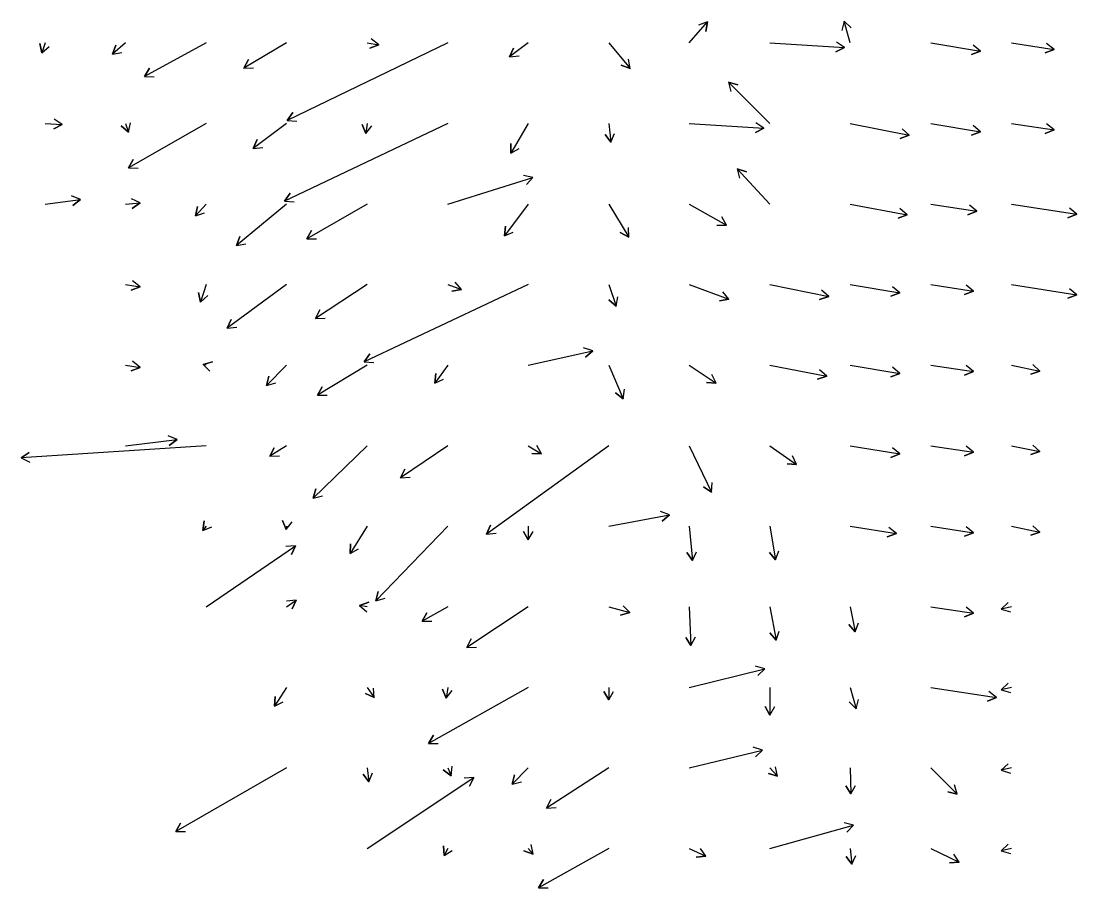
# Model space of a CAD drawing. Extents: x 954385 to 988206, y 1868364 to 1924553.
# Drawn here: x 986892 to 987548, y 1870394 to 1870932 of the extents above; entities that cross this region are included whole.
import ezdxf

# ---------------------------------------------------------------- set-up
doc = ezdxf.new("R2010")
doc.units = 0
doc.layers.add('26', color=7, linetype='Continuous')

msp = doc.modelspace()

# ---------------------------------------------------------------- linework, layer by layer
at = {"layer": '26'}
for points in [[(987307.13, 1870918.93), (987318.47, 1870931.99), (987317.33, 1870926.1), (987318.47, 1870931.99), (987312.8, 1870930.03)], [(987407.13, 1870918.93), (987403.42, 1870932.48), (987407.69, 1870928.26), (987403.42, 1870932.48), (987401.9, 1870926.68)], [(986907.13, 1870918.93), (986905.1, 1870912.82), (986903.89, 1870918.69), (986905.1, 1870912.82), (986909.59, 1870916.8)], [(986957.13, 1870918.93), (986948.97, 1870911.99), (986950.99, 1870917.64), (986948.97, 1870911.99), (986954.88, 1870913.07)], [(987007.13, 1870918.93), (986968.83, 1870898.06), (986971.96, 1870903.18), (986968.83, 1870898.06), (986974.83, 1870897.91)], [(987057.13, 1870918.93), (987030.47, 1870903.38), (987033.45, 1870908.59), (987030.47, 1870903.38), (987036.47, 1870903.41)], [(987157.13, 1870918.93), (987057.52, 1870870.82), (987060.89, 1870875.78), (987057.52, 1870870.82), (987063.5, 1870870.38)], [(987107.13, 1870918.93), (987114.35, 1870917.84), (987108.77, 1870915.65), (987114.35, 1870917.84), (987109.66, 1870921.58)], [(987207.13, 1870918.93), (987195.55, 1870910.24), (987197.91, 1870915.75), (987195.55, 1870910.24), (987201.51, 1870910.96)], [(987257.13, 1870918.93), (987270.4, 1870903.02), (987264.77, 1870905.09), (987270.4, 1870903.02), (987269.38, 1870908.94)], [(987357.13, 1870918.93), (987403.54, 1870916.1), (987398.17, 1870913.42), (987403.54, 1870916.1), (987398.54, 1870919.41)], [(987457.13, 1870918.93), (987487.99, 1870913.8), (987482.37, 1870911.69), (987487.99, 1870913.8), (987483.35, 1870917.61)], [(987507.13, 1870918.93), (987533.71, 1870914.91), (987528.13, 1870912.72), (987533.71, 1870914.91), (987529.02, 1870918.66)], [(987357.13, 1870868.93), (987331.48, 1870894.53), (987337.28, 1870892.98), (987331.48, 1870894.53), (987333.04, 1870888.74)], [(986907.13, 1870868.93), (986917.85, 1870868.39), (986912.51, 1870865.66), (986917.85, 1870868.39), (986912.81, 1870871.65)], [(986957.13, 1870868.93), (986958.93, 1870863.53), (986954.44, 1870867.51), (986958.93, 1870863.53), (986960.13, 1870869.41)], [(987007.13, 1870868.93), (986958.85, 1870841.32), (986961.87, 1870846.51), (986958.85, 1870841.32), (986964.85, 1870841.3)], [(987057.13, 1870868.93), (987036.37, 1870853.42), (987038.74, 1870858.93), (987036.37, 1870853.42), (987042.33, 1870854.12)], [(987157.13, 1870868.93), (987055.82, 1870820.73), (987059.22, 1870825.67), (987055.82, 1870820.73), (987061.8, 1870820.25)], [(987107.13, 1870868.93), (987106.28, 1870862.74), (987104.02, 1870868.3), (987106.28, 1870862.74), (987109.96, 1870867.48)], [(987207.13, 1870868.93), (987196.37, 1870850.43), (987196.39, 1870856.43), (987196.37, 1870850.43), (987201.58, 1870853.42)], [(987257.13, 1870868.93), (987258.34, 1870857.25), (987254.82, 1870862.11), (987258.34, 1870857.25), (987260.79, 1870862.72)], [(987307.13, 1870868.93), (987353.54, 1870866.1), (987348.17, 1870863.42), (987353.54, 1870866.1), (987348.54, 1870869.41)], [(987407.13, 1870868.93), (987443.75, 1870861.63), (987438.07, 1870859.7), (987443.75, 1870861.63), (987439.24, 1870865.58)], [(987457.13, 1870868.93), (987487.99, 1870863.8), (987482.37, 1870861.69), (987487.99, 1870863.8), (987483.35, 1870867.61)], [(987507.13, 1870868.93), (987533.71, 1870864.91), (987528.13, 1870862.72), (987533.71, 1870864.91), (987529.02, 1870868.66)], [(987357.13, 1870818.93), (987336.92, 1870840.8), (987342.65, 1870839.02), (987336.92, 1870840.8), (987338.24, 1870834.94)], [(987157.13, 1870818.93), (987210.1, 1870835.37), (987206.03, 1870830.97), (987210.1, 1870835.37), (987204.25, 1870836.7)], [(986907.13, 1870818.93), (986929.14, 1870821.69), (986924.36, 1870818.07), (986929.14, 1870821.69), (986923.61, 1870824.02)], [(986957.13, 1870818.93), (986966.2, 1870819.6), (986961.24, 1870816.22), (986966.2, 1870819.6), (986960.8, 1870822.21)], [(987007.13, 1870818.93), (987000.48, 1870811.58), (987001.74, 1870817.44), (987000.48, 1870811.58), (987006.19, 1870813.42)], [(987057.13, 1870818.93), (987025.91, 1870793.21), (987028.01, 1870798.83), (987025.91, 1870793.21), (987031.83, 1870794.2)], [(987107.13, 1870818.93), (987069.65, 1870797.37), (987072.66, 1870802.56), (987069.65, 1870797.37), (987075.65, 1870797.36)], [(987207.13, 1870818.93), (987192.33, 1870799.16), (987193.04, 1870805.11), (987192.33, 1870799.16), (987197.84, 1870801.52)], [(987257.13, 1870818.93), (987269.56, 1870798.48), (987264.29, 1870801.36), (987269.56, 1870798.48), (987269.42, 1870804.48)], [(987307.13, 1870818.93), (987330.33, 1870805.73), (987324.34, 1870805.69), (987330.33, 1870805.73), (987327.3, 1870810.9)], [(987407.13, 1870818.93), (987442.51, 1870812.15), (987436.84, 1870810.18), (987442.51, 1870812.15), (987437.97, 1870816.07)], [(987457.13, 1870818.93), (987485.72, 1870814.43), (987480.12, 1870812.27), (987485.72, 1870814.43), (987481.06, 1870818.2)], [(987507.13, 1870818.93), (987547.83, 1870812.63), (987542.24, 1870810.46), (987547.83, 1870812.63), (987543.16, 1870816.39)], [(986957.13, 1870768.93), (986966.09, 1870767.56), (986960.5, 1870765.38), (986966.09, 1870767.56), (986961.41, 1870771.31)], [(987007.13, 1870768.93), (987003.67, 1870758.07), (987002.39, 1870763.93), (987003.67, 1870758.07), (987008.1, 1870762.11)], [(987057.13, 1870768.93), (987020.28, 1870741.79), (987022.68, 1870747.28), (987020.28, 1870741.79), (987026.24, 1870742.45)], [(987107.13, 1870768.93), (987075.02, 1870747.81), (987077.71, 1870753.17), (987075.02, 1870747.81), (987081.01, 1870748.15)], [(987207.13, 1870768.93), (987105.36, 1870721.04), (987108.78, 1870725.96), (987105.36, 1870721.04), (987111.34, 1870720.53)], [(987157.13, 1870768.93), (987165.65, 1870765.82), (987159.74, 1870764.78), (987165.65, 1870765.82), (987161.79, 1870770.42)], [(987257.13, 1870768.93), (987261.73, 1870755.52), (987257.21, 1870759.46), (987261.73, 1870755.52), (987262.88, 1870761.41)], [(987307.13, 1870768.93), (987331.75, 1870759.83), (987325.83, 1870758.82), (987331.75, 1870759.83), (987327.91, 1870764.45)], [(987357.13, 1870768.93), (987393.75, 1870761.63), (987388.07, 1870759.7), (987393.75, 1870761.63), (987389.24, 1870765.58)], [(987407.13, 1870768.93), (987437.99, 1870763.8), (987432.37, 1870761.69), (987437.99, 1870763.8), (987433.35, 1870767.61)], [(987457.13, 1870768.93), (987483.71, 1870764.91), (987478.13, 1870762.72), (987483.71, 1870764.91), (987479.02, 1870768.66)], [(987507.13, 1870768.93), (987547.83, 1870762.63), (987542.24, 1870760.46), (987547.83, 1870762.63), (987543.16, 1870766.39)], [(987207.13, 1870718.93), (987247.22, 1870727.92), (987242.8, 1870723.86), (987247.22, 1870727.92), (987241.49, 1870729.71)], [(986957.13, 1870718.93), (986966.09, 1870717.56), (986960.5, 1870715.38), (986966.09, 1870717.56), (986961.41, 1870721.31)], [(987007.13, 1870718.93), (987005.26, 1870719.41), (987011.04, 1870721.01), (987005.26, 1870719.41), (987009.53, 1870715.21)], [(987057.13, 1870718.93), (987044.58, 1870706.3), (987046.11, 1870712.1), (987044.58, 1870706.3), (987050.37, 1870707.87)], [(987107.13, 1870718.93), (987076.21, 1870700.24), (987079.1, 1870705.5), (987076.21, 1870700.24), (987082.21, 1870700.36)], [(987157.13, 1870718.93), (987149.05, 1870707.83), (987149.68, 1870713.79), (987149.05, 1870707.83), (987154.54, 1870710.26)], [(987257.13, 1870718.93), (987266.18, 1870698.13), (987261.36, 1870701.7), (987266.18, 1870698.13), (987266.86, 1870704.1)], [(987307.13, 1870718.93), (987323.82, 1870707.8), (987317.83, 1870708.18), (987323.82, 1870707.8), (987321.16, 1870713.18)], [(987357.13, 1870718.93), (987392.51, 1870712.15), (987386.84, 1870710.18), (987392.51, 1870712.15), (987387.97, 1870716.07)], [(987407.13, 1870718.93), (987437.99, 1870713.8), (987432.37, 1870711.69), (987437.99, 1870713.8), (987433.35, 1870717.61)], [(987457.13, 1870718.93), (987483.71, 1870714.91), (987478.13, 1870712.72), (987483.71, 1870714.91), (987479.02, 1870718.66)], [(987507.13, 1870718.93), (987524.92, 1870715.29), (987519.22, 1870713.39), (987524.92, 1870715.29), (987520.43, 1870719.27)], [(986957.13, 1870668.93), (986989.09, 1870672.75), (986984.28, 1870669.15), (986989.09, 1870672.75), (986983.57, 1870675.11)], [(987007.13, 1870668.93), (986892.26, 1870661.46), (986897.25, 1870664.79), (986892.26, 1870661.46), (986897.64, 1870658.8)], [(987057.13, 1870668.93), (987046.68, 1870662.36), (987049.48, 1870667.66), (987046.68, 1870662.36), (987052.68, 1870662.58)], [(987107.13, 1870668.93), (987073.67, 1870636.35), (987075.3, 1870642.12), (987073.67, 1870636.35), (987079.48, 1870637.82)], [(987157.13, 1870668.93), (987127.86, 1870648.94), (987130.46, 1870654.34), (987127.86, 1870648.94), (987133.85, 1870649.39)], [(987257.13, 1870668.93), (987181.23, 1870614.05), (987183.68, 1870619.52), (987181.23, 1870614.05), (987187.2, 1870614.66)], [(987207.13, 1870668.93), (987215.32, 1870663.79), (987209.32, 1870664.01), (987215.32, 1870663.79), (987212.51, 1870669.09)], [(987307.13, 1870668.93), (987320.98, 1870640.11), (987316.03, 1870643.49), (987320.98, 1870640.11), (987321.44, 1870646.09)], [(987357.13, 1870668.93), (987373.8, 1870657.2), (987367.83, 1870657.73), (987373.8, 1870657.2), (987371.28, 1870662.64)], [(987407.13, 1870668.93), (987437.99, 1870663.8), (987432.37, 1870661.69), (987437.99, 1870663.8), (987433.35, 1870667.61)], [(987457.13, 1870668.93), (987483.71, 1870664.91), (987478.13, 1870662.72), (987483.71, 1870664.91), (987479.02, 1870668.66)], [(987507.13, 1870668.93), (987524.92, 1870665.29), (987519.22, 1870663.39), (987524.92, 1870665.29), (987520.43, 1870669.27)], [(987007.13, 1870618.93), (987005.12, 1870616.31), (987005.91, 1870622.26), (987005.12, 1870616.31), (987010.67, 1870618.61)], [(987057.13, 1870618.93), (987056.88, 1870616.91), (987054.54, 1870622.44), (987056.88, 1870616.91), (987060.5, 1870621.7)], [(987257.13, 1870618.93), (987294.96, 1870626), (987290.4, 1870622.1), (987294.96, 1870626), (987289.3, 1870627.99)], [(987107.13, 1870618.93), (987096.49, 1870602.05), (987096.72, 1870608.05), (987096.49, 1870602.05), (987101.8, 1870604.85)], [(987157.13, 1870618.93), (987112.49, 1870572.56), (987113.94, 1870578.38), (987112.49, 1870572.56), (987118.26, 1870574.22)], [(987207.13, 1870618.93), (987207.07, 1870610.55), (987204.11, 1870615.77), (987207.07, 1870610.55), (987210.11, 1870615.72)], [(987307.13, 1870618.93), (987309.07, 1870597.64), (987305.61, 1870602.54), (987309.07, 1870597.64), (987311.59, 1870603.08)], [(987357.13, 1870618.93), (987360.79, 1870598.05), (987356.94, 1870602.65), (987360.79, 1870598.05), (987362.85, 1870603.69)], [(987407.13, 1870618.93), (987435.72, 1870614.43), (987430.12, 1870612.27), (987435.72, 1870614.43), (987431.06, 1870618.2)], [(987457.13, 1870618.93), (987483.71, 1870614.91), (987478.13, 1870612.72), (987483.71, 1870614.91), (987479.02, 1870618.66)], [(987507.13, 1870618.93), (987524.92, 1870615.29), (987519.22, 1870613.39), (987524.92, 1870615.29), (987520.43, 1870619.27)], [(987007.13, 1870568.93), (987062.7, 1870606.73), (987060.1, 1870601.33), (987062.7, 1870606.73), (987056.72, 1870606.29)], [(987057.13, 1870568.93), (987062.97, 1870573.13), (987060.5, 1870567.66), (987062.97, 1870573.13), (987057, 1870572.53)], [(987107.13, 1870568.93), (987102.45, 1870569.81), (987108.11, 1870571.8), (987102.45, 1870569.81), (987107, 1870565.9)], [(987257.13, 1870568.93), (987270.32, 1870565.38), (987264.52, 1870563.83), (987270.32, 1870565.38), (987266.08, 1870569.63)], [(987507.13, 1870568.93), (987500.77, 1870567.45), (987505.16, 1870571.55), (987500.77, 1870567.45), (987506.52, 1870565.71)], [(987157.13, 1870568.93), (987141.21, 1870560.01), (987144.27, 1870565.17), (987141.21, 1870560.01), (987147.2, 1870559.93)], [(987207.13, 1870568.93), (987169, 1870543.6), (987171.67, 1870548.98), (987169, 1870543.6), (987174.99, 1870543.98)], [(987307.13, 1870568.93), (987308.17, 1870544.92), (987304.95, 1870549.98), (987308.17, 1870544.92), (987310.94, 1870550.24)], [(987357.13, 1870568.93), (987361.05, 1870548.19), (987357.14, 1870552.74), (987361.05, 1870548.19), (987363.03, 1870553.85)], [(987407.13, 1870568.93), (987410.24, 1870553.4), (987406.28, 1870557.91), (987410.24, 1870553.4), (987412.16, 1870559.08)], [(987457.13, 1870568.93), (987483.71, 1870564.91), (987478.13, 1870562.72), (987483.71, 1870564.91), (987479.02, 1870568.66)], [(987307.13, 1870518.93), (987354.03, 1870530.36), (987349.7, 1870526.21), (987354.03, 1870530.36), (987348.28, 1870532.04)], [(987057.13, 1870518.93), (987049.61, 1870507.29), (987049.91, 1870513.28), (987049.61, 1870507.29), (987054.95, 1870510.03)], [(987107.13, 1870518.93), (987111.53, 1870512.54), (987106.11, 1870515.12), (987111.53, 1870512.54), (987111.05, 1870518.52)], [(987207.13, 1870518.93), (987145.19, 1870484.15), (987148.25, 1870489.31), (987145.19, 1870484.15), (987151.19, 1870484.08)], [(987157.13, 1870518.93), (987156.15, 1870512.22), (987153.93, 1870517.79), (987156.15, 1870512.22), (987159.87, 1870516.93)], [(987257.13, 1870518.93), (987257.19, 1870511.2), (987254.15, 1870516.38), (987257.19, 1870511.2), (987260.15, 1870516.42)], [(987357.13, 1870518.93), (987357.19, 1870501.76), (987354.18, 1870506.95), (987357.19, 1870501.76), (987360.18, 1870506.97)], [(987407.13, 1870518.93), (987410.68, 1870505.7), (987406.44, 1870509.94), (987410.68, 1870505.7), (987412.23, 1870511.49)], [(987457.13, 1870518.93), (987497.83, 1870512.63), (987492.24, 1870510.46), (987497.83, 1870512.63), (987493.16, 1870516.39)], [(987507.13, 1870518.93), (987500.77, 1870517.45), (987505.16, 1870521.55), (987500.77, 1870517.45), (987506.52, 1870515.71)], [(987307.13, 1870468.93), (987352.53, 1870480.03), (987348.2, 1870475.89), (987352.53, 1870480.03), (987346.77, 1870481.71)], [(987507.13, 1870468.93), (987500.77, 1870467.45), (987505.16, 1870471.55), (987500.77, 1870467.45), (987506.52, 1870465.71)], [(987057.13, 1870468.93), (986988.28, 1870429.44), (986991.29, 1870434.63), (986988.28, 1870429.44), (986994.28, 1870429.43)], [(987107.13, 1870468.93), (987108.18, 1870460.29), (987104.57, 1870465.09), (987108.18, 1870460.29), (987110.53, 1870465.81)], [(987157.13, 1870468.93), (987159.22, 1870464.08), (987154.41, 1870467.67), (987159.22, 1870464.08), (987159.92, 1870470.04)], [(987207.13, 1870468.93), (987197.18, 1870458.76), (987198.67, 1870464.57), (987197.18, 1870458.76), (987202.96, 1870460.37)], [(987257.13, 1870468.93), (987218.49, 1870444.04), (987221.23, 1870449.37), (987218.49, 1870444.04), (987224.48, 1870444.33)], [(987357.13, 1870468.93), (987362.02, 1870463.71), (987356.28, 1870465.45), (987362.02, 1870463.71), (987360.65, 1870469.55)], [(987407.13, 1870468.93), (987407.37, 1870452.76), (987404.29, 1870457.91), (987407.37, 1870452.76), (987410.29, 1870458)], [(987457.13, 1870468.93), (987473.4, 1870452.54), (987467.61, 1870454.11), (987473.4, 1870452.54), (987471.87, 1870458.34)], [(987107.13, 1870418.93), (987173.36, 1870463.03), (987170.7, 1870457.65), (987173.36, 1870463.03), (987167.37, 1870462.64)], [(987357.13, 1870418.93), (987409.17, 1870433.3), (987404.96, 1870429.02), (987409.17, 1870433.3), (987403.37, 1870434.81)], [(987157.13, 1870418.93), (987154.9, 1870414.48), (987154.55, 1870420.47), (987154.9, 1870414.48), (987159.91, 1870417.77)], [(987207.13, 1870418.93), (987210.14, 1870415.42), (987204.48, 1870417.41), (987210.14, 1870415.42), (987209.03, 1870421.32)], [(987257.13, 1870418.93), (987213.54, 1870394.55), (987216.61, 1870399.7), (987213.54, 1870394.55), (987219.54, 1870394.47)], [(987307.13, 1870418.93), (987317.44, 1870414.06), (987311.46, 1870413.56), (987317.44, 1870414.06), (987314.03, 1870418.99)], [(987407.13, 1870418.93), (987408.03, 1870409.09), (987404.57, 1870413.99), (987408.03, 1870409.09), (987410.55, 1870414.54)], [(987457.13, 1870418.93), (987474.77, 1870410.39), (987468.78, 1870409.95), (987474.77, 1870410.39), (987471.4, 1870415.35)], [(987507.13, 1870418.93), (987500.77, 1870417.45), (987505.16, 1870421.55), (987500.77, 1870417.45), (987506.52, 1870415.71)]]:
    msp.add_lwpolyline(points, dxfattribs=at)

doc.saveas('drawing.dxf')
